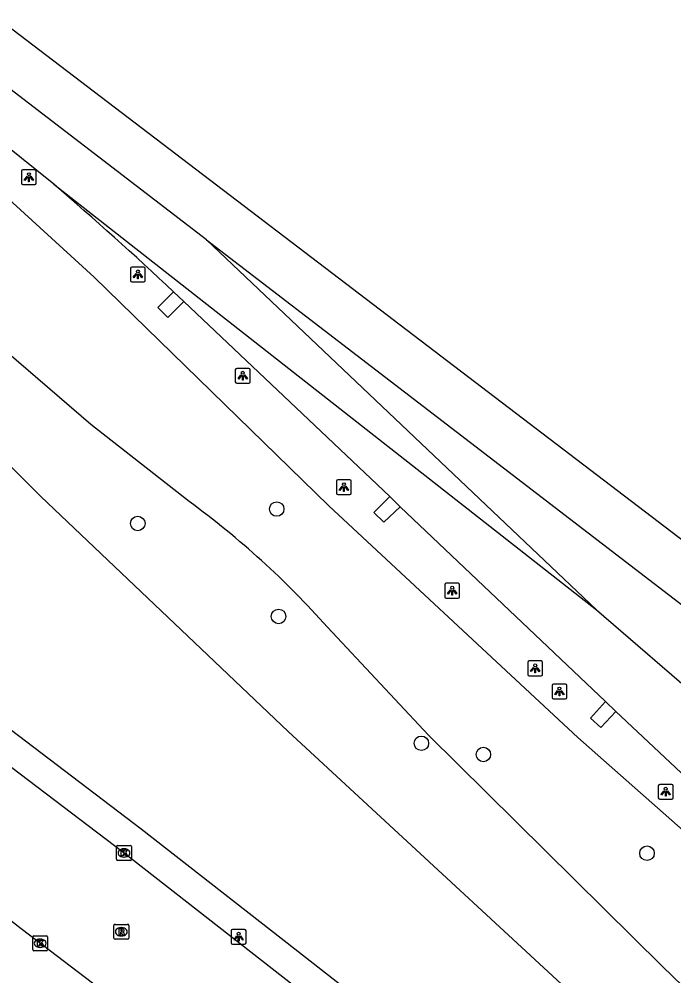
# Model space of a CAD drawing. Extents: x 157466 to 158888, y 383063 to 384677.
# Drawn here: x 158598 to 158642.1, y 383983.8 to 384048.2 of the extents above; entities that cross this region are included whole.
import ezdxf

# ---------------------------------------------------------------- set-up
doc = ezdxf.new("R2010")
doc.units = 0
for name, color, linetype in [('IMGEO_Berm_groen', 7, 'Continuous'), ('IMGEO_Boom', 7, 'Continuous'), ('IMGEO_Groenvoorziening', 7, 'Continuous'), ('IMGEO_Kolk', 7, 'Continuous'), ('IMGEO_Lichtpunt', 7, 'Continuous'), ('IMGEO_Rijbaan_lokaal_open', 7, 'Continuous'), ('IMGEO_Rijbaan_regionaal_gesloten', 7, 'Continuous'), ('IMGEO_Rioolput', 7, 'Continuous')]:
    doc.layers.add(name, color=color, linetype=linetype)

msp = doc.modelspace()

# ---------------------------------------------------------------- linework, layer by layer
at = {"layer": 'IMGEO_Berm_groen'}
for points in [[(158592.611, 384040.389), (158603.062, 384030.855), (158618.866, 384015.449), (158635.636, 383999.852), (158649.831, 383987.309), (158652.615, 383984.75), (158679.212, 383960.296), (158710.199, 383932.348), (158724.684, 383919.418), (158740.159, 383906.053), (158760.166, 383889.359), (158776.714, 383875.229), (158792.553, 383860.857)], [(158564.348, 384032.052), (158585.348, 384010.678), (158589.846, 384006.513), (158595.875, 384001.543), (158606.237, 383993.699), (158616.579, 383985.612), (158635.376, 383970.915), (158654.191, 383956.204), (158678.1, 383937.509), (158694.724, 383924.511), (158711.994, 383911.008), (158717.008, 383907.087), (158725.26, 383900.681), (158756.19, 383876.531), (158756.88, 383876.013), (158756.965, 383875.793), (158757.55, 383874.435), (158757.869, 383872.031), (158759.488, 383870.539), (158762.98, 383874.478), (158764.514, 383873.194), (158785.996, 383854.136), (158797.607, 383845.775)]]:
    msp.add_lwpolyline(points, dxfattribs=at)
at = {"layer": 'IMGEO_Boom'}
for centre in [(158615.359, 384015.236), (158606.004, 384014.265), (158615.486, 384008.003), (158625.103, 383999.458), (158629.278, 383998.703), (158640.296, 383992.051)]:
    msp.add_circle(centre, 0.489, dxfattribs=at)
at = {"layer": 'IMGEO_Groenvoorziening'}
for points in [[(158793.682, 383859.501), (158793.062, 383859.948), (158789.551, 383858.63), (158744, 383894.134), (158691.084, 383935.378), (158689.228, 383936.825), (158643.377, 383975.29), (158640.762, 383977.484), (158616.14, 384000.246), (158599.479, 384016.092), (158578.485, 384037.134), (158575.646, 384040.554)], [(158609.462, 384015.744), (158602.851, 384020.924), (158586.428, 384035.054)], [(158761.47, 383884.391), (158755.991, 383888.55), (158732.407, 383908.033), (158718.395, 383919.269), (158708.554, 383927.752), (158693.909, 383939.604), (158683.242, 383948.763), (158672.183, 383957.059), (158661.632, 383965.549), (158649.669, 383976.374), (158646.976, 383978.974), (158641.318, 383984.436), (158625.573, 384000), (158618.774, 384007.282)]]:
    msp.add_lwpolyline(points, dxfattribs=at)
msp.add_arc((158574.485, 383967.899), 59.267, 41.64447, 53.83143, dxfattribs=at)
at = {"layer": 'IMGEO_Kolk'}
for p, q in [((158604.574, 383991.644), (158604.574, 383992.496)), ((158604.649, 383992.57), (158605.501, 383992.57)), ((158605.062, 383992.35), (158605.087, 383992.35)), ((158605.575, 383992.496), (158605.575, 383991.644)), ((158605.501, 383991.57), (158604.649, 383991.57)), ((158605.085, 383991.79), (158605.06, 383991.79)), ((158598.93, 383985.561), (158598.93, 383986.413)), ((158599.005, 383986.487), (158599.857, 383986.487)), ((158599.418, 383986.267), (158599.443, 383986.267)), ((158599.931, 383986.413), (158599.931, 383985.561)), ((158599.441, 383985.707), (158599.416, 383985.707)), ((158599.857, 383985.487), (158599.005, 383985.487))]:
    msp.add_line(p, q, dxfattribs=at)
for points in [[(158604.574, 383991.644), (158604.574, 383992.496)], [(158604.649, 383992.57), (158605.501, 383992.57)], [(158604.895, 383992.27), (158605.018, 383992.27), (158605.018, 383992.119), (158605.148, 383992.27), (158605.312, 383992.27), (158605.166, 383992.119), (158605.319, 383991.87), (158605.167, 383991.87), (158605.082, 383992.034), (158605.018, 383991.967), (158605.018, 383991.87), (158604.895, 383991.87), (158604.895, 383992.27)], [(158605.575, 383992.496), (158605.575, 383991.644)], [(158605.501, 383991.57), (158604.649, 383991.57)], [(158598.93, 383985.561), (158598.93, 383986.413)], [(158599.005, 383986.487), (158599.857, 383986.487)], [(158599.251, 383986.187), (158599.374, 383986.187), (158599.374, 383986.036), (158599.504, 383986.187), (158599.668, 383986.187), (158599.522, 383986.036), (158599.675, 383985.787), (158599.523, 383985.787), (158599.438, 383985.951), (158599.374, 383985.884), (158599.374, 383985.787), (158599.251, 383985.787), (158599.251, 383986.187)], [(158599.931, 383986.413), (158599.931, 383985.561)], [(158599.857, 383985.487), (158599.005, 383985.487)]]:
    msp.add_lwpolyline(points, dxfattribs=at)
for centre, start, end in [((158604.651, 383992.494), 91.55205, 178.44795), ((158604.651, 383992.494), 91.55205, 178.44795), ((158605.499, 383992.494), 1.55205, 88.44795), ((158605.499, 383992.494), 1.55205, 88.44795), ((158604.651, 383991.646), 181.55205, 268.44795), ((158604.651, 383991.646), 181.55205, 268.44795), ((158605.499, 383991.646), 271.55205, 358.44795), ((158605.499, 383991.646), 271.55205, 358.44795), ((158599.007, 383986.411), 91.55205, 178.44795), ((158599.007, 383986.411), 91.55205, 178.44795), ((158599.855, 383986.411), 1.55205, 88.44795), ((158599.855, 383986.411), 1.55205, 88.44795), ((158599.007, 383985.563), 181.55205, 268.44795), ((158599.007, 383985.563), 181.55205, 268.44795), ((158599.855, 383985.563), 271.55205, 358.44795), ((158599.855, 383985.563), 271.55205, 358.44795)]:
    msp.add_arc(centre, 0.0765, start, end, dxfattribs=at)
for centre, major_axis, ratio, start_param, end_param in [((158605.061, 383992.07), (-0.387, 0.002), 0.722429, 4.712389, 7.853982), ((158605.086, 383992.07), (-0.39, 0.002), 0.717154, 1.570796, 4.712389), ((158599.417, 383985.987), (-0.387, 0.002), 0.722429, 4.712389, 7.853982), ((158599.442, 383985.987), (-0.39, 0.002), 0.717154, 1.570796, 4.712389)]:
    msp.add_ellipse(centre, major_axis=major_axis, ratio=ratio, start_param=start_param, end_param=end_param, dxfattribs=at)
at = {"layer": 'IMGEO_Lichtpunt'}
for p, q in [((158598.174, 384037.99), (158598.174, 384037.183)), ((158598.174, 384037.99), (158598.174, 384037.183)), ((158599.076, 384038.085), (158598.268, 384038.085)), ((158599.076, 384038.085), (158598.268, 384038.085)), ((158599.17, 384037.183), (158599.17, 384037.99)), ((158599.17, 384037.183), (158599.17, 384037.99)), ((158598.268, 384037.089), (158599.076, 384037.089)), ((158598.268, 384037.089), (158599.076, 384037.089)), ((158605.514, 384031.445), (158605.514, 384030.638)), ((158605.514, 384031.445), (158605.514, 384030.638)), ((158606.416, 384031.54), (158605.608, 384031.54)), ((158606.416, 384031.54), (158605.608, 384031.54)), ((158606.51, 384030.638), (158606.51, 384031.445)), ((158606.51, 384030.638), (158606.51, 384031.445)), ((158605.608, 384030.544), (158606.416, 384030.544)), ((158605.608, 384030.544), (158606.416, 384030.544)), ((158612.573, 384024.62), (158612.573, 384023.813)), ((158612.573, 384024.62), (158612.573, 384023.813)), ((158613.475, 384024.715), (158612.667, 384024.715)), ((158613.475, 384024.715), (158612.667, 384024.715)), ((158613.569, 384023.813), (158613.569, 384024.62)), ((158613.569, 384023.813), (158613.569, 384024.62)), ((158612.667, 384023.719), (158613.475, 384023.719)), ((158612.667, 384023.719), (158613.475, 384023.719)), ((158620.288, 384017.209), (158619.48, 384017.209)), ((158620.288, 384017.209), (158619.48, 384017.209)), ((158619.386, 384017.114), (158619.386, 384016.307)), ((158619.386, 384017.114), (158619.386, 384016.307)), ((158620.382, 384016.307), (158620.382, 384017.114)), ((158620.382, 384016.307), (158620.382, 384017.114)), ((158619.48, 384016.213), (158620.288, 384016.213)), ((158619.48, 384016.213), (158620.288, 384016.213)), ((158626.681, 384010.14), (158626.681, 384009.333)), ((158626.681, 384010.14), (158626.681, 384009.333)), ((158627.583, 384010.235), (158626.775, 384010.235)), ((158627.583, 384010.235), (158626.775, 384010.235)), ((158627.677, 384009.333), (158627.677, 384010.14)), ((158627.677, 384009.333), (158627.677, 384010.14)), ((158626.775, 384009.239), (158627.583, 384009.239)), ((158626.775, 384009.239), (158627.583, 384009.239)), ((158632.267, 384004.909), (158632.267, 384004.102)), ((158632.267, 384004.909), (158632.267, 384004.102)), ((158633.169, 384005.004), (158632.361, 384005.004)), ((158633.169, 384005.004), (158632.361, 384005.004)), ((158633.263, 384004.102), (158633.263, 384004.909)), ((158633.263, 384004.102), (158633.263, 384004.909)), ((158632.361, 384004.008), (158633.169, 384004.008)), ((158632.361, 384004.008), (158633.169, 384004.008)), ((158633.901, 384003.352), (158633.901, 384002.545)), ((158633.901, 384003.352), (158633.901, 384002.545)), ((158634.803, 384003.447), (158633.995, 384003.447)), ((158634.803, 384003.447), (158633.995, 384003.447)), ((158634.897, 384002.545), (158634.897, 384003.352)), ((158634.897, 384002.545), (158634.897, 384003.352)), ((158633.995, 384002.451), (158634.803, 384002.451)), ((158633.995, 384002.451), (158634.803, 384002.451)), ((158641.055, 383996.596), (158641.055, 383995.789)), ((158641.055, 383996.596), (158641.055, 383995.789)), ((158641.957, 383996.691), (158641.149, 383996.691)), ((158641.957, 383996.691), (158641.149, 383996.691)), ((158642.051, 383995.789), (158642.051, 383996.596)), ((158642.051, 383995.789), (158642.051, 383996.596)), ((158641.149, 383995.695), (158641.957, 383995.695)), ((158641.149, 383995.695), (158641.957, 383995.695)), ((158612.297, 383986.827), (158612.297, 383986.02)), ((158612.297, 383986.827), (158612.297, 383986.02)), ((158613.199, 383986.922), (158612.391, 383986.922)), ((158613.199, 383986.922), (158612.391, 383986.922)), ((158613.293, 383986.02), (158613.293, 383986.827)), ((158613.293, 383986.02), (158613.293, 383986.827)), ((158612.391, 383985.926), (158613.199, 383985.926)), ((158612.391, 383985.926), (158613.199, 383985.926))]:
    msp.add_line(p, q, dxfattribs=at)
for points in [[(158598.548, 384037.654), (158598.587, 384037.626), (158598.399, 384037.364), (158598.361, 384037.391), (158598.548, 384037.654)], [(158598.65, 384037.606), (158598.697, 384037.606), (158598.697, 384037.284), (158598.65, 384037.284), (158598.65, 384037.606)], [(158598.76, 384037.626), (158598.798, 384037.653), (158598.985, 384037.391), (158598.946, 384037.363), (158598.76, 384037.626)], [(158605.888, 384031.109), (158605.927, 384031.081), (158605.739, 384030.819), (158605.701, 384030.846), (158605.888, 384031.109)], [(158605.99, 384031.061), (158606.037, 384031.061), (158606.037, 384030.739), (158605.99, 384030.739), (158605.99, 384031.061)], [(158606.1, 384031.081), (158606.138, 384031.108), (158606.325, 384030.846), (158606.286, 384030.818), (158606.1, 384031.081)], [(158612.947, 384024.284), (158612.986, 384024.256), (158612.798, 384023.994), (158612.76, 384024.021), (158612.947, 384024.284)], [(158613.049, 384024.236), (158613.096, 384024.236), (158613.096, 384023.914), (158613.049, 384023.914), (158613.049, 384024.236)], [(158613.159, 384024.256), (158613.197, 384024.283), (158613.384, 384024.021), (158613.345, 384023.993), (158613.159, 384024.256)], [(158619.76, 384016.778), (158619.799, 384016.75), (158619.611, 384016.488), (158619.573, 384016.515), (158619.76, 384016.778)], [(158619.862, 384016.73), (158619.909, 384016.73), (158619.909, 384016.408), (158619.862, 384016.408), (158619.862, 384016.73)], [(158619.972, 384016.75), (158620.01, 384016.777), (158620.197, 384016.515), (158620.158, 384016.487), (158619.972, 384016.75)], [(158627.055, 384009.804), (158627.094, 384009.776), (158626.906, 384009.514), (158626.868, 384009.541), (158627.055, 384009.804)], [(158627.157, 384009.756), (158627.204, 384009.756), (158627.204, 384009.434), (158627.157, 384009.434), (158627.157, 384009.756)], [(158627.267, 384009.776), (158627.305, 384009.803), (158627.492, 384009.541), (158627.453, 384009.513), (158627.267, 384009.776)], [(158632.641, 384004.573), (158632.68, 384004.545), (158632.492, 384004.283), (158632.454, 384004.31), (158632.641, 384004.573)], [(158632.743, 384004.525), (158632.79, 384004.525), (158632.79, 384004.203), (158632.743, 384004.203), (158632.743, 384004.525)], [(158632.853, 384004.545), (158632.891, 384004.572), (158633.078, 384004.31), (158633.039, 384004.282), (158632.853, 384004.545)], [(158634.275, 384003.016), (158634.314, 384002.988), (158634.126, 384002.726), (158634.088, 384002.753), (158634.275, 384003.016)], [(158634.377, 384002.968), (158634.424, 384002.968), (158634.424, 384002.646), (158634.377, 384002.646), (158634.377, 384002.968)], [(158634.487, 384002.988), (158634.525, 384003.015), (158634.712, 384002.753), (158634.673, 384002.725), (158634.487, 384002.988)], [(158641.429, 383996.26), (158641.468, 383996.232), (158641.28, 383995.97), (158641.242, 383995.997), (158641.429, 383996.26)], [(158641.531, 383996.212), (158641.578, 383996.212), (158641.578, 383995.89), (158641.531, 383995.89), (158641.531, 383996.212)], [(158641.641, 383996.232), (158641.679, 383996.259), (158641.866, 383995.997), (158641.827, 383995.969), (158641.641, 383996.232)], [(158612.671, 383986.491), (158612.71, 383986.463), (158612.522, 383986.201), (158612.484, 383986.228), (158612.671, 383986.491)], [(158612.773, 383986.443), (158612.82, 383986.443), (158612.82, 383986.121), (158612.773, 383986.121), (158612.773, 383986.443)], [(158612.883, 383986.463), (158612.921, 383986.49), (158613.108, 383986.228), (158613.069, 383986.2), (158612.883, 383986.463)]]:
    msp.add_lwpolyline(points, dxfattribs=at)
for centre in [(158598.673, 384037.788), (158606.013, 384031.243), (158613.072, 384024.418), (158619.885, 384016.912), (158627.18, 384009.938), (158632.766, 384004.707), (158634.4, 384003.15), (158641.554, 383996.394), (158612.796, 383986.625)]:
    msp.add_circle(centre, 0.0994, dxfattribs=at)
for centre, start, end in [((158598.268, 384037.99), 90, 180), ((158598.268, 384037.99), 90, 180), ((158599.076, 384037.99), 0, 90), ((158599.076, 384037.99), 0, 90), ((158598.268, 384037.183), 180, 270), ((158598.268, 384037.183), 180, 270), ((158599.076, 384037.183), 270, 0), ((158599.076, 384037.183), 270, 360), ((158605.608, 384031.445), 90, 180), ((158605.608, 384031.445), 90, 180), ((158606.416, 384031.445), 0, 90), ((158606.416, 384031.445), 0, 90), ((158605.608, 384030.638), 180, 270), ((158605.608, 384030.638), 180, 270), ((158606.416, 384030.638), 270, 0), ((158606.416, 384030.638), 270, 360), ((158612.667, 384024.62), 90, 180), ((158612.667, 384024.62), 90, 180), ((158613.475, 384024.62), 0, 90), ((158613.475, 384024.62), 0, 90), ((158612.667, 384023.813), 180, 270), ((158612.667, 384023.813), 180, 270), ((158613.475, 384023.813), 270, 0), ((158613.475, 384023.813), 270, 360), ((158619.48, 384017.114), 90, 180), ((158619.48, 384017.114), 90, 180), ((158620.288, 384017.114), 0, 90), ((158620.288, 384017.114), 0, 90), ((158619.48, 384016.307), 180, 270), ((158619.48, 384016.307), 180, 270), ((158620.288, 384016.307), 270, 0), ((158620.288, 384016.307), 270, 360), ((158626.775, 384010.14), 90, 180), ((158626.775, 384010.14), 90, 180), ((158627.583, 384010.14), 0, 90), ((158627.583, 384010.14), 0, 90), ((158626.775, 384009.333), 180, 270), ((158626.775, 384009.333), 180, 270), ((158627.583, 384009.333), 270, 0), ((158627.583, 384009.333), 270, 360), ((158632.361, 384004.909), 90, 180), ((158632.361, 384004.909), 90, 180), ((158633.169, 384004.909), 0, 90), ((158633.169, 384004.909), 0, 90), ((158632.361, 384004.102), 180, 270), ((158632.361, 384004.102), 180, 270), ((158633.169, 384004.102), 270, 0), ((158633.169, 384004.102), 270, 360), ((158633.995, 384003.352), 90, 180), ((158633.995, 384003.352), 90, 180), ((158634.803, 384003.352), 0, 90), ((158634.803, 384003.352), 0, 90), ((158633.995, 384002.545), 180, 270), ((158633.995, 384002.545), 180, 270), ((158634.803, 384002.545), 270, 0), ((158634.803, 384002.545), 270, 360), ((158641.149, 383996.596), 90, 180), ((158641.149, 383996.596), 90, 180), ((158641.957, 383996.596), 0, 90), ((158641.957, 383996.596), 0, 90), ((158641.149, 383995.789), 180, 270), ((158641.149, 383995.789), 180, 270), ((158641.957, 383995.789), 270, 0), ((158641.957, 383995.789), 270, 360), ((158612.391, 383986.827), 90, 180), ((158612.391, 383986.827), 90, 180), ((158613.199, 383986.827), 0, 90), ((158613.199, 383986.827), 0, 90), ((158612.391, 383986.02), 180, 270), ((158612.391, 383986.02), 180, 270), ((158613.199, 383986.02), 270, 0), ((158613.199, 383986.02), 270, 360)]:
    msp.add_arc(centre, 0.0946, start, end, dxfattribs=at)
at = {"layer": 'IMGEO_Rijbaan_lokaal_open'}
for points in [[(158609.101, 384029.219), (158608.033, 384028.134), (158607.357, 384028.802), (158608.414, 384029.872)], [(158623.673, 384015.397), (158622.581, 384014.342), (158621.908, 384015.012), (158622.968, 384016.078)], [(158710.762, 383909.432), (158636.085, 383967.822), (158605.005, 383992.123), (158594.603, 384000), (158588.574, 384004.97)], [(158638.192, 384001.605), (158637.185, 384000.513), (158636.485, 384001.155), (158637.502, 384002.264)], [(158630.565, 383961.863), (158630.37, 383962.018), (158627.813, 383964.002), (158611.623, 383976.705), (158598.155, 383986.96), (158588.572, 383994.44), (158583.4, 383998.791), (158583.158, 383999.017)]]:
    msp.add_lwpolyline(points, dxfattribs=at)
at = {"layer": 'IMGEO_Rijbaan_regionaal_gesloten'}
for points in [[(158596.641, 384048.238), (158664.84, 383996.262), (158694.763, 383973.599), (158726.719, 383949.16), (158748.405, 383932.576), (158815.5, 383881.483), (158866.497, 383842.464)], [(158610.626, 384033.365), (158593.879, 384046.219)], [(158600.361, 384037.114), (158593.807, 384042.368)], [(158600.361, 384037.114), (158636.9, 384008.437)], [(158636.9, 384008.437), (158610.626, 384033.365)], [(158610.626, 384033.365), (158647.448, 384005.101)], [(158608.414, 384029.872), (158609.101, 384029.219)], [(158622.968, 384016.078), (158609.101, 384029.219)], [(158622.968, 384016.078), (158623.673, 384015.397)], [(158637.502, 384002.264), (158623.673, 384015.397)], [(158636.9, 384008.437), (158644.747, 384001.657)], [(158637.502, 384002.264), (158638.192, 384001.605)], [(158652.118, 383988.53), (158638.192, 384001.605)]]:
    msp.add_lwpolyline(points, dxfattribs=at)
msp.add_arc((158427.948, 383837.295), 263.921, 46.85951, 49.21089, dxfattribs=at)
at = {"layer": 'IMGEO_Rioolput'}
for p, q in [((158604.395, 383986.336), (158604.395, 383987.188)), ((158604.47, 383987.262), (158605.322, 383987.262)), ((158604.883, 383987.042), (158604.908, 383987.042)), ((158605.396, 383987.188), (158605.396, 383986.336)), ((158605.322, 383986.262), (158604.47, 383986.262)), ((158604.906, 383986.482), (158604.881, 383986.482))]:
    msp.add_line(p, q, dxfattribs=at)
for points in [[(158604.395, 383986.336), (158604.395, 383987.188)], [(158604.47, 383987.262), (158605.322, 383987.262)], [(158604.984, 383986.96), (158604.732, 383986.962), (158604.732, 383986.562)], [(158604.91, 383986.881), (158604.856, 383986.881), (158604.856, 383986.8)], [(158605.396, 383987.188), (158605.396, 383986.336)], [(158605.322, 383986.262), (158604.47, 383986.262)], [(158604.732, 383986.562), (158604.856, 383986.562), (158604.856, 383986.724), (158604.867, 383986.724)], [(158604.856, 383986.8), (158604.908, 383986.8)], [(158604.914, 383986.695), (158604.985, 383986.562), (158605.125, 383986.562), (158605.06, 383986.688)]]:
    msp.add_lwpolyline(points, dxfattribs=at)
for centre, radius, start, end in [((158604.472, 383987.186), 0.0765, 91.55205, 178.44795), ((158604.472, 383987.186), 0.0765, 91.55205, 178.44795), ((158604.916, 383986.785), 0.0964, 77.00612, 93.18647), ((158604.93, 383986.842), 0.0378, 276.66336, 79.67722), ((158604.983, 383986.85), 0.109, 350.36119, 89.41601), ((158604.981, 383986.85), 0.112, 277.58423, 350.98172), ((158605.32, 383987.186), 0.0765, 1.55205, 88.44795), ((158605.32, 383987.186), 0.0765, 1.55205, 88.44795), ((158604.472, 383986.338), 0.0765, 181.55205, 268.44795), ((158604.472, 383986.338), 0.0765, 181.55205, 268.44795), ((158604.866, 383986.671), 0.0533, 26.02933, 88.69889), ((158604.892, 383986.989), 0.19, 274.7715, 282.96867), ((158604.965, 383986.635), 0.108, 29.51342, 73.79051), ((158605.32, 383986.338), 0.0765, 271.55205, 358.44795), ((158605.32, 383986.338), 0.0765, 271.55205, 358.44795)]:
    msp.add_arc(centre, radius, start, end, dxfattribs=at)
for centre, major_axis, ratio, start_param, end_param in [((158604.882, 383986.762), (-0.387, 0.002), 0.722429, 4.712389, 7.853982), ((158604.907, 383986.762), (-0.39, 0.002), 0.717154, 1.570796, 4.712389)]:
    msp.add_ellipse(centre, major_axis=major_axis, ratio=ratio, start_param=start_param, end_param=end_param, dxfattribs=at)

doc.saveas('drawing.dxf')
